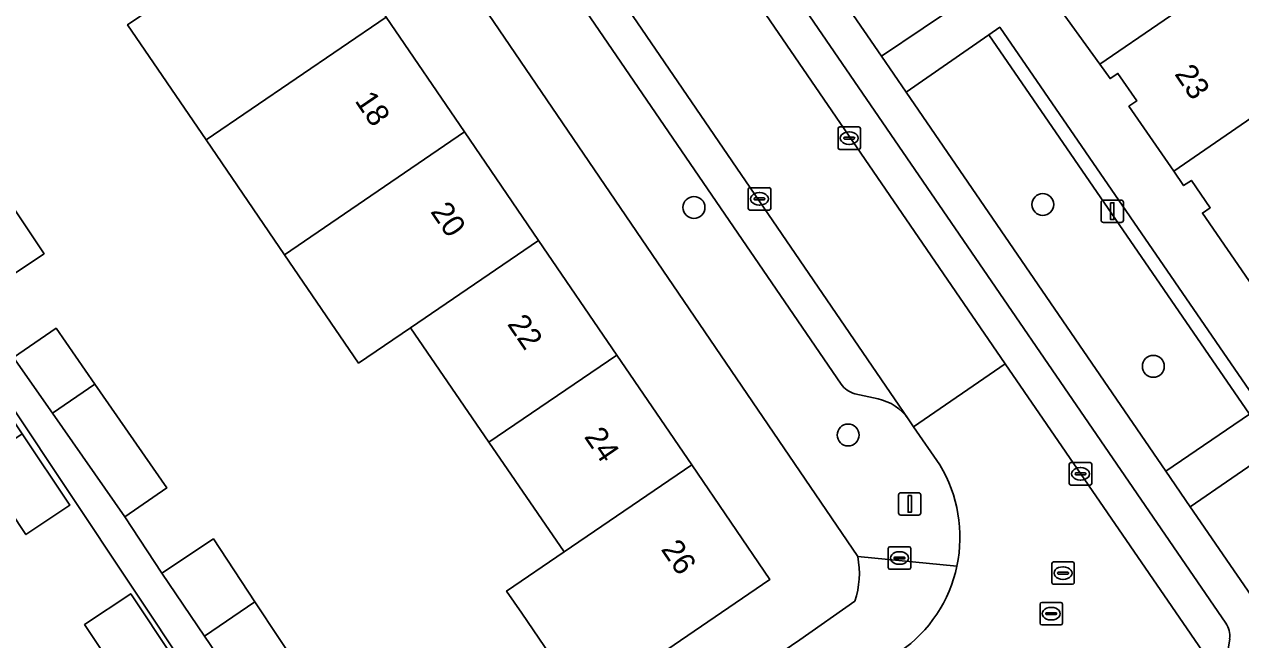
# Model space of a CAD drawing. Extents: x 157445 to 158888, y 383061 to 384688.
# Drawn here: x 158206.2 to 158260.5, y 383911.9 to 383939.4 of the extents above; entities that cross this region are included whole.
import ezdxf

# ---------------------------------------------------------------- set-up
doc = ezdxf.new("R2010")
doc.units = 0
for name, color, linetype in [('IMGEO_Boom', 7, 'Continuous'), ('IMGEO_Brandkraan', 7, 'Continuous'), ('IMGEO_Erf', 7, 'Continuous'), ('IMGEO_Groenvoorziening', 7, 'Continuous'), ('IMGEO_Kolk', 7, 'Continuous'), ('IMGEO_Lichtmast', 7, 'Continuous'), ('IMGEO_Pand', 7, 'Continuous'), ('IMGEO_Pand_nummerreeks', 7, 'Continuous'), ('IMGEO_Parkeervlak_open', 7, 'Continuous'), ('IMGEO_Rijbaan_lokaal_open', 7, 'Continuous'), ('IMGEO_Rioolput', 7, 'Continuous'), ('IMGEO_Voetpad_open', 7, 'Continuous')]:
    doc.layers.add(name, color=color, linetype=linetype)

msp = doc.modelspace()

# ---------------------------------------------------------------- linework, layer by layer
at = {"layer": 'IMGEO_Boom'}
for centre in [(158236.085, 383931.205), (158251.652, 383931.337), (158256.586, 383924.112), (158242.964, 383921.046)]:
    msp.add_circle(centre, 0.489, dxfattribs=at)
at = {"layer": 'IMGEO_Brandkraan'}
for p, q in [((158244.757, 383915.13), (158244.757, 383915.982)), ((158244.832, 383916.056), (158245.684, 383916.056)), ((158245.245, 383915.836), (158245.27, 383915.836)), ((158245.758, 383915.982), (158245.758, 383915.13)), ((158245.016, 383915.55), (158245.016, 383915.562)), ((158245.454, 383915.513), (158245.056, 383915.513)), ((158245.059, 383915.599), (158245.457, 383915.599)), ((158245.268, 383915.276), (158245.243, 383915.276)), ((158245.5, 383915.562), (158245.5, 383915.55)), ((158245.684, 383915.056), (158244.832, 383915.056))]:
    msp.add_line(p, q, dxfattribs=at)
for points in [[(158244.757, 383915.13), (158244.757, 383915.982)], [(158244.832, 383916.056), (158245.684, 383916.056)], [(158245.758, 383915.982), (158245.758, 383915.13)], [(158245.684, 383915.056), (158244.832, 383915.056)]]:
    msp.add_lwpolyline(points, dxfattribs=at)
for centre, radius, start, end in [((158244.834, 383915.98), 0.0765, 91.552, 178.448), ((158244.834, 383915.98), 0.0765, 91.552, 178.448), ((158245.682, 383915.98), 0.0765, 1.552, 88.448), ((158245.682, 383915.98), 0.0765, 1.552, 88.448), ((158244.834, 383915.132), 0.0765, 181.552, 268.448), ((158244.834, 383915.132), 0.0765, 181.552, 268.448), ((158245.056, 383915.559), 0.0403, 85.8775, 175.7526), ((158245.053, 383915.549), 0.0366, 178.938, 274.7102), ((158245.457, 383915.556), 0.043, 264.8664, 352.4533), ((158245.461, 383915.561), 0.0386, 1.7309, 96.639), ((158245.682, 383915.132), 0.0765, 271.552, 358.448), ((158245.682, 383915.132), 0.0765, 271.552, 358.448)]:
    msp.add_arc(centre, radius, start, end, dxfattribs=at)
for centre, major_axis, ratio, start_param, end_param in [((158245.244, 383915.556), (-0.387, 0.002), 0.722429, 4.712389, 7.853982), ((158245.269, 383915.556), (-0.39, 0.002), 0.717154, 1.570796, 4.712389)]:
    msp.add_ellipse(centre, major_axis=major_axis, ratio=ratio, start_param=start_param, end_param=end_param, dxfattribs=at)
at = {"layer": 'IMGEO_Erf'}
for points in [[(158208.248, 383962.191), (158206.464, 383960.817), (158207.747, 383959.227), (158208.617, 383959.821), (158212.084, 383954.74), (158215.532, 383949.688), (158218.839, 383944.841), (158222.349, 383939.698), (158225.846, 383934.573), (158229.146, 383929.736), (158232.638, 383924.618), (158235.983, 383919.716), (158239.475, 383914.599), (158231.215, 383908.963), (158228.397, 383913.094), (158227.724, 383914.08), (158230.286, 383915.828), (158226.932, 383920.725), (158223.432, 383925.836), (158221.116, 383924.256), (158217.816, 383929.093), (158214.319, 383934.218)], [(158243.394, 383915.62), (158212.336, 383961.26)], [(158214.319, 383934.218), (158210.809, 383939.361), (158213.099, 383940.924), (158209.783, 383945.766), (158206.589, 383943.586), (158203.14, 383948.636)], [(158205.542, 383931.459), (158207.083, 383929.135), (158203.934, 383927.047)], [(158205.723, 383924.504), (158207.617, 383925.816), (158209.35, 383923.315), (158212.557, 383918.686), (158210.687, 383917.391), (158212.332, 383914.886), (158214.639, 383916.412), (158216.496, 383913.605), (158218.66, 383910.333)], [(158240.803, 383911.908), (158243.26, 383913.632)]]:
    msp.add_lwpolyline(points, dxfattribs=at)
for points in [[(158202.867, 383926.489), (158192.147, 383919.173), (158195.681, 383913.992), (158198.981, 383909.155), (158199.13, 383908.937), (158201.633, 383910.644), (158204.975, 383905.744), (158202.472, 383904.037), (158205.814, 383899.139), (158207.813, 383896.208), (158205.2, 383894.423), (158206.754, 383892.147), (158204.293, 383890.469), (158205.931, 383888.066), (158208.444, 383889.868), (158217.723, 383896.262), (158218.925, 383896.851), (158213.691, 383904.509), (158216.314, 383906.301)], [(158201.646, 383923.54), (158203.599, 383924.844), (158206.102, 383921.098), (158208.231, 383917.91), (158206.276, 383916.604), (158204.161, 383919.775)], [(158210.804, 383909.719), (158208.892, 383912.587), (158210.948, 383913.958), (158212.846, 383911.111), (158215.001, 383907.879), (158212.945, 383906.508)]]:
    msp.add_lwpolyline(points, close=True, dxfattribs=at)
msp.add_arc((158239.651, 383914.874), 3.817, 341.0142, 11.2735, dxfattribs=at)
at = {"layer": 'IMGEO_Groenvoorziening'}
for points in [[(158235.185, 383951.438), (158244.457, 383937.956), (158248.166, 383940.463), (158238.869, 383953.972)], [(158261.367, 383922.316), (158249.732, 383939.251), (158249.238, 383938.909), (158260.872, 383921.977)], [(158245.548, 383936.355), (158257.15, 383919.433), (158260.872, 383921.977), (158249.238, 383938.909)]]:
    msp.add_lwpolyline(points, close=True, dxfattribs=at)
msp.add_lwpolyline([(158265.16, 383911.261), (158267.005, 383913.049), (158261.953, 383920.395), (158258.223, 383917.836), (158262.42, 383911.739)], dxfattribs=at)
at = {"layer": 'IMGEO_Kolk'}
for p, q in [((158242.515, 383933.872), (158242.515, 383934.724)), ((158242.59, 383934.798), (158243.442, 383934.798)), ((158243.516, 383934.724), (158243.516, 383933.872)), ((158242.774, 383934.292), (158242.774, 383934.304)), ((158243.212, 383934.255), (158242.814, 383934.255)), ((158242.817, 383934.341), (158243.215, 383934.341)), ((158243.003, 383934.578), (158243.028, 383934.578)), ((158243.258, 383934.304), (158243.258, 383934.292)), ((158243.442, 383933.798), (158242.59, 383933.798)), ((158243.026, 383934.018), (158243.001, 383934.018)), ((158238.508, 383931.161), (158238.508, 383932.013)), ((158238.583, 383932.087), (158239.435, 383932.087)), ((158239.509, 383932.013), (158239.509, 383931.161)), ((158238.767, 383931.581), (158238.767, 383931.593)), ((158239.205, 383931.544), (158238.807, 383931.544)), ((158238.81, 383931.63), (158239.208, 383931.63)), ((158238.996, 383931.867), (158239.021, 383931.867)), ((158239.251, 383931.593), (158239.251, 383931.581)), ((158239.435, 383931.087), (158238.583, 383931.087)), ((158239.019, 383931.307), (158238.994, 383931.307)), ((158252.836, 383918.887), (158252.836, 383919.739)), ((158252.911, 383919.813), (158253.763, 383919.813)), ((158253.324, 383919.593), (158253.349, 383919.593)), ((158253.837, 383919.739), (158253.837, 383918.887)), ((158253.095, 383919.307), (158253.095, 383919.319)), ((158253.533, 383919.27), (158253.135, 383919.27)), ((158253.138, 383919.356), (158253.536, 383919.356)), ((158253.347, 383919.033), (158253.322, 383919.033)), ((158253.579, 383919.319), (158253.579, 383919.307)), ((158253.763, 383918.813), (158252.911, 383918.813))]:
    msp.add_line(p, q, dxfattribs=at)
for points in [[(158242.515, 383933.872), (158242.515, 383934.724)], [(158242.59, 383934.798), (158243.442, 383934.798)], [(158243.516, 383934.724), (158243.516, 383933.872)], [(158243.442, 383933.798), (158242.59, 383933.798)], [(158238.508, 383931.161), (158238.508, 383932.013)], [(158238.583, 383932.087), (158239.435, 383932.087)], [(158239.509, 383932.013), (158239.509, 383931.161)], [(158239.435, 383931.087), (158238.583, 383931.087)], [(158252.836, 383918.887), (158252.836, 383919.739)], [(158252.911, 383919.813), (158253.763, 383919.813)], [(158253.837, 383919.739), (158253.837, 383918.887)], [(158253.763, 383918.813), (158252.911, 383918.813)]]:
    msp.add_lwpolyline(points, dxfattribs=at)
for centre, radius, start, end in [((158242.592, 383934.722), 0.0765, 91.552, 178.448), ((158242.592, 383934.722), 0.0765, 91.552, 178.448), ((158243.44, 383934.722), 0.0765, 1.552, 88.448), ((158243.44, 383934.722), 0.0765, 1.552, 88.448), ((158242.814, 383934.301), 0.0403, 85.8775, 175.7526), ((158242.811, 383934.291), 0.0366, 178.938, 274.7102), ((158243.215, 383934.298), 0.043, 264.8664, 352.4533), ((158243.219, 383934.303), 0.0386, 1.7309, 96.639), ((158242.592, 383933.874), 0.0765, 181.552, 268.448), ((158242.592, 383933.874), 0.0765, 181.552, 268.448), ((158243.44, 383933.874), 0.0765, 271.552, 358.448), ((158243.44, 383933.874), 0.0765, 271.552, 358.448), ((158238.585, 383932.011), 0.0765, 91.552, 178.448), ((158238.585, 383932.011), 0.0765, 91.552, 178.448), ((158239.433, 383932.011), 0.0765, 1.552, 88.448), ((158239.433, 383932.011), 0.0765, 1.552, 88.448), ((158238.807, 383931.59), 0.0403, 85.8775, 175.7526), ((158238.804, 383931.58), 0.0366, 178.938, 274.7102), ((158239.208, 383931.587), 0.043, 264.8664, 352.4533), ((158239.212, 383931.592), 0.0386, 1.7309, 96.639), ((158238.585, 383931.163), 0.0765, 181.552, 268.448), ((158238.585, 383931.163), 0.0765, 181.552, 268.448), ((158239.433, 383931.163), 0.0765, 271.552, 358.448), ((158239.433, 383931.163), 0.0765, 271.552, 358.448), ((158252.913, 383919.737), 0.0765, 91.552, 178.448), ((158252.913, 383919.737), 0.0765, 91.552, 178.448), ((158253.761, 383919.737), 0.0765, 1.552, 88.448), ((158253.761, 383919.737), 0.0765, 1.552, 88.448), ((158253.135, 383919.316), 0.0403, 85.8775, 175.7526), ((158253.132, 383919.306), 0.0366, 178.938, 274.7102), ((158253.536, 383919.313), 0.043, 264.8664, 352.4533), ((158253.54, 383919.318), 0.0386, 1.7309, 96.639), ((158252.913, 383918.889), 0.0765, 181.552, 268.448), ((158252.913, 383918.889), 0.0765, 181.552, 268.448), ((158253.761, 383918.889), 0.0765, 271.552, 358.448), ((158253.761, 383918.889), 0.0765, 271.552, 358.448)]:
    msp.add_arc(centre, radius, start, end, dxfattribs=at)
for centre, major_axis, ratio, start_param, end_param in [((158243.002, 383934.298), (-0.387, 0.002), 0.722429, 4.712389, 7.853982), ((158243.027, 383934.298), (-0.39, 0.002), 0.717154, 1.570796, 4.712389), ((158238.995, 383931.587), (-0.387, 0.002), 0.722429, 4.712389, 7.853982), ((158239.02, 383931.587), (-0.39, 0.002), 0.717154, 1.570796, 4.712389), ((158253.323, 383919.313), (-0.387, 0.002), 0.722429, 4.712389, 7.853982), ((158253.348, 383919.313), (-0.39, 0.002), 0.717154, 1.570796, 4.712389)]:
    msp.add_ellipse(centre, major_axis=major_axis, ratio=ratio, start_param=start_param, end_param=end_param, dxfattribs=at)
at = {"layer": 'IMGEO_Lichtmast'}
for p, q in [((158254.257, 383930.636), (158254.257, 383931.436)), ((158254.257, 383931.436), (158254.257, 383930.636)), ((158254.357, 383931.536), (158255.147, 383931.536)), ((158255.147, 383931.536), (158254.357, 383931.536)), ((158255.247, 383931.436), (158255.247, 383930.636)), ((158255.247, 383930.636), (158255.247, 383931.436)), ((158255.147, 383930.536), (158254.357, 383930.536)), ((158254.357, 383930.536), (158255.147, 383930.536)), ((158245.219, 383917.572), (158245.219, 383918.372)), ((158245.219, 383918.372), (158245.219, 383917.572)), ((158245.319, 383918.472), (158246.109, 383918.472)), ((158246.109, 383918.472), (158245.319, 383918.472)), ((158246.209, 383918.372), (158246.209, 383917.572)), ((158246.209, 383917.572), (158246.209, 383918.372)), ((158246.109, 383917.472), (158245.319, 383917.472)), ((158245.319, 383917.472), (158246.109, 383917.472))]:
    msp.add_line(p, q, dxfattribs=at)
for points in [[(158254.677, 383931.411), (158254.827, 383931.411), (158254.827, 383930.661), (158254.677, 383930.661), (158254.677, 383931.411)], [(158245.639, 383918.347), (158245.789, 383918.347), (158245.789, 383917.597), (158245.639, 383917.597), (158245.639, 383918.347)]]:
    msp.add_lwpolyline(points, dxfattribs=at)
for centre, start, end in [((158254.357, 383931.436), 90, 180), ((158254.357, 383931.436), 90, 180), ((158255.147, 383931.436), 0, 90), ((158255.147, 383931.436), 360, 90), ((158254.357, 383930.636), 180, 270), ((158254.357, 383930.636), 180, 270), ((158255.147, 383930.636), 270, 0), ((158255.147, 383930.636), 270, 0), ((158245.319, 383918.372), 90, 180), ((158245.319, 383918.372), 90, 180), ((158246.109, 383918.372), 0, 90), ((158246.109, 383918.372), 360, 90), ((158245.319, 383917.572), 180, 270), ((158245.319, 383917.572), 180, 270), ((158246.109, 383917.572), 270, 0), ((158246.109, 383917.572), 270, 0)]:
    msp.add_arc(centre, 0.1, start, end, dxfattribs=at)
at = {"layer": 'IMGEO_Pand'}
for points in [[(158254.2, 383937.593), (158262.805, 383943.511), (158259.324, 383948.584), (158259.241, 383948.527), (158258.029, 383950.299), (158253.746, 383947.353), (158255.015, 383945.463), (158250.715, 383942.575), (158251.272, 383941.745), (158251.629, 383941.984), (158252.482, 383940.714), (158252.125, 383940.475)], [(158214.319, 383934.218), (158222.349, 383939.698), (158218.839, 383944.841), (158213.099, 383940.924), (158210.809, 383939.361)], [(158254.2, 383937.593), (158254.656, 383936.96), (158255.008, 383937.189), (158255.842, 383935.96), (158255.496, 383935.722), (158257.496, 383932.82), (158266.088, 383938.729), (158262.805, 383943.511)], [(158214.319, 383934.218), (158217.816, 383929.093), (158225.846, 383934.573), (158222.349, 383939.698)], [(158261.008, 383927.71), (158269.597, 383933.617), (158266.088, 383938.729), (158257.496, 383932.82), (158257.935, 383932.183), (158258.288, 383932.41), (158259.123, 383931.192), (158258.776, 383930.954)], [(158229.146, 383929.736), (158225.846, 383934.573), (158217.816, 383929.093), (158221.116, 383924.256), (158223.432, 383925.836)], [(158202.658, 383933.799), (158200.455, 383932.295), (158202.763, 383928.814), (158203.934, 383927.047), (158207.083, 383929.135), (158205.542, 383931.459), (158204.617, 383930.845)], [(158229.146, 383929.736), (158223.432, 383925.836), (158226.932, 383920.725), (158232.638, 383924.618)], [(158209.35, 383923.315), (158207.617, 383925.816), (158205.723, 383924.504), (158207.455, 383922.022)], [(158235.983, 383919.716), (158232.638, 383924.618), (158226.932, 383920.725), (158230.286, 383915.828)], [(158209.35, 383923.315), (158207.455, 383922.022), (158210.687, 383917.391), (158212.557, 383918.686)], [(158206.102, 383921.098), (158204.161, 383919.775), (158206.276, 383916.604), (158208.231, 383917.91)], [(158235.983, 383919.716), (158230.286, 383915.828), (158227.724, 383914.08), (158228.397, 383913.094), (158231.215, 383908.963), (158239.475, 383914.599)], [(158214.639, 383916.412), (158212.332, 383914.886), (158214.244, 383912.069), (158216.496, 383913.605)], [(158212.846, 383911.111), (158210.948, 383913.958), (158208.892, 383912.587), (158210.804, 383909.719)], [(158216.496, 383913.605), (158214.244, 383912.069), (158217.581, 383907.154), (158219.772, 383908.651), (158218.66, 383910.333)]]:
    msp.add_lwpolyline(points, close=True, dxfattribs=at)
at = {"layer": 'IMGEO_Parkeervlak_open'}
for points in [[(158222.002, 383965.071), (158249.98, 383924.228), (158260.125, 383909.444)], [(158259.818, 383912.648), (158224.859, 383963.661)], [(158245.645, 383921.769), (158217.86, 383962.443)], [(158218.183, 383959.099), (158242.661, 383923.314)], [(158243.259, 383922.89), (158244.305, 383922.657)], [(158259.797, 383910.671), (158259.992, 383911.954)]]:
    msp.add_lwpolyline(points, dxfattribs=at)
for centre, radius, start, end in [((158243.537, 383923.916), 1.063, 214.4849, 254.8395), ((158243.856, 383920.525), 2.179, 34.8233, 78.1129), ((158258.967, 383912.066), 1.031, 353.7799, 34.3703)]:
    msp.add_arc(centre, radius, start, end, dxfattribs=at)
at = {"layer": 'IMGEO_Rijbaan_lokaal_open'}
msp.add_lwpolyline([(158221.886, 383965.226), (158217.86, 383962.443), (158245.645, 383921.769), (158245.878, 383921.415), (158249.98, 383924.228), (158222.002, 383965.071)], close=True, dxfattribs=at)
msp.add_lwpolyline([(158260.125, 383909.444), (158249.98, 383924.228), (158245.878, 383921.415), (158247.053, 383919.712)], dxfattribs=at)
for centre, radius, start, end in [((158241.742, 383916.486), 6.214, 348.0361, 31.2753), ((158241.748, 383916.483), 6.208, 304.7709, 348.0503)]:
    msp.add_arc(centre, radius, start, end, dxfattribs=at)
at = {"layer": 'IMGEO_Rioolput'}
for p, q in [((158252.056, 383914.457), (158252.056, 383915.309)), ((158252.131, 383915.383), (158252.983, 383915.383)), ((158252.544, 383915.163), (158252.569, 383915.163)), ((158253.057, 383915.309), (158253.057, 383914.457)), ((158252.315, 383914.877), (158252.315, 383914.889)), ((158252.753, 383914.84), (158252.355, 383914.84)), ((158252.358, 383914.926), (158252.756, 383914.926)), ((158252.567, 383914.603), (158252.542, 383914.603)), ((158252.799, 383914.889), (158252.799, 383914.877)), ((158252.983, 383914.383), (158252.131, 383914.383)), ((158251.528, 383912.647), (158251.528, 383913.499)), ((158251.603, 383913.573), (158252.455, 383913.573)), ((158252.529, 383913.499), (158252.529, 383912.647)), ((158251.787, 383913.067), (158251.787, 383913.079)), ((158252.225, 383913.03), (158251.827, 383913.03)), ((158251.83, 383913.116), (158252.228, 383913.116)), ((158252.016, 383913.353), (158252.041, 383913.353)), ((158252.271, 383913.079), (158252.271, 383913.067)), ((158252.455, 383912.573), (158251.603, 383912.573)), ((158252.039, 383912.793), (158252.014, 383912.793))]:
    msp.add_line(p, q, dxfattribs=at)
for points in [[(158252.056, 383914.457), (158252.056, 383915.309)], [(158252.131, 383915.383), (158252.983, 383915.383)], [(158253.057, 383915.309), (158253.057, 383914.457)], [(158252.983, 383914.383), (158252.131, 383914.383)], [(158251.528, 383912.647), (158251.528, 383913.499)], [(158251.603, 383913.573), (158252.455, 383913.573)], [(158252.529, 383913.499), (158252.529, 383912.647)], [(158252.455, 383912.573), (158251.603, 383912.573)]]:
    msp.add_lwpolyline(points, dxfattribs=at)
for centre, radius, start, end in [((158252.133, 383915.307), 0.0765, 91.552, 178.448), ((158252.133, 383915.307), 0.0765, 91.552, 178.448), ((158252.981, 383915.307), 0.0765, 1.552, 88.448), ((158252.981, 383915.307), 0.0765, 1.552, 88.448), ((158252.355, 383914.886), 0.0403, 85.8775, 175.7526), ((158252.352, 383914.876), 0.0366, 178.938, 274.7102), ((158252.756, 383914.883), 0.043, 264.8664, 352.4533), ((158252.76, 383914.888), 0.0386, 1.7309, 96.639), ((158252.133, 383914.459), 0.0765, 181.552, 268.448), ((158252.133, 383914.459), 0.0765, 181.552, 268.448), ((158252.981, 383914.459), 0.0765, 271.552, 358.448), ((158252.981, 383914.459), 0.0765, 271.552, 358.448), ((158251.605, 383913.497), 0.0765, 91.552, 178.448), ((158251.605, 383913.497), 0.0765, 91.552, 178.448), ((158252.453, 383913.497), 0.0765, 1.552, 88.448), ((158252.453, 383913.497), 0.0765, 1.552, 88.448), ((158251.827, 383913.076), 0.0403, 85.8775, 175.7526), ((158251.824, 383913.066), 0.0366, 178.938, 274.7102), ((158252.228, 383913.073), 0.043, 264.8664, 352.4533), ((158252.232, 383913.078), 0.0386, 1.7309, 96.639), ((158251.605, 383912.649), 0.0765, 181.552, 268.448), ((158251.605, 383912.649), 0.0765, 181.552, 268.448), ((158252.453, 383912.649), 0.0765, 271.552, 358.448), ((158252.453, 383912.649), 0.0765, 271.552, 358.448)]:
    msp.add_arc(centre, radius, start, end, dxfattribs=at)
for centre, major_axis, ratio, start_param, end_param in [((158252.543, 383914.883), (-0.387, 0.002), 0.722429, 4.712389, 7.853982), ((158252.568, 383914.883), (-0.39, 0.002), 0.717154, 1.570796, 4.712389), ((158252.015, 383913.073), (-0.387, 0.002), 0.722429, 4.712389, 7.853982), ((158252.04, 383913.073), (-0.39, 0.002), 0.717154, 1.570796, 4.712389)]:
    msp.add_ellipse(centre, major_axis=major_axis, ratio=ratio, start_param=start_param, end_param=end_param, dxfattribs=at)
at = {"layer": 'IMGEO_Voetpad_open'}
for points in [[(158225.293, 383974.797), (158238.304, 383955.864), (158237.807, 383955.527), (158236.987, 383954.969), (158234.111, 383953.012), (158235.185, 383951.438), (158238.869, 383953.972), (158239.363, 383954.312), (158248.663, 383940.798), (158248.166, 383940.463), (158244.457, 383937.956), (158245.548, 383936.355), (158249.238, 383938.909), (158249.732, 383939.251), (158261.367, 383922.316)], [(158263.666, 383907.185), (158262.42, 383911.739), (158258.223, 383917.836), (158257.15, 383919.433), (158245.548, 383936.355), (158244.457, 383937.956), (158235.185, 383951.438), (158234.111, 383953.012), (158221.17, 383971.943)], [(158224.859, 383963.661), (158259.818, 383912.648)], [(158212.336, 383961.26), (158243.394, 383915.62), (158247.821, 383915.198)], [(158242.661, 383923.314), (158218.183, 383959.099)], [(158261.008, 383927.71), (158258.776, 383930.954), (158259.123, 383931.192), (158258.288, 383932.41), (158257.935, 383932.183), (158257.496, 383932.82), (158255.496, 383935.722), (158255.842, 383935.96), (158255.008, 383937.189), (158254.656, 383936.96), (158254.2, 383937.593), (158252.125, 383940.475)], [(158202.867, 383926.489), (158216.314, 383906.301)], [(158217.581, 383907.154), (158214.244, 383912.069), (158212.332, 383914.886), (158210.687, 383917.391), (158207.455, 383922.022), (158205.723, 383924.504)], [(158244.305, 383922.657), (158243.259, 383922.89)], [(158247.053, 383919.712), (158245.878, 383921.415), (158245.645, 383921.769)], [(158260.872, 383921.977), (158257.15, 383919.433), (158258.223, 383917.836), (158261.953, 383920.395)], [(158247.821, 383915.198), (158243.394, 383915.62)], [(158243.26, 383913.632), (158240.803, 383911.908), (158225.999, 383901.836), (158225.416, 383901.438), (158222.714, 383899.592), (158221.548, 383898.644), (158218.925, 383896.851), (158217.723, 383896.262), (158208.444, 383889.868), (158205.931, 383888.066), (158202.767, 383885.907), (158201.719, 383885.01)], [(158259.992, 383911.954), (158259.797, 383910.671)]]:
    msp.add_lwpolyline(points, dxfattribs=at)
for centre, radius, start, end in [((158243.537, 383923.916), 1.063, 214.4849, 254.8395), ((158243.856, 383920.525), 2.179, 34.8233, 78.1129), ((158241.742, 383916.486), 6.214, 348.0361, 31.2753), ((158239.651, 383914.874), 3.817, 341.0142, 11.2735), ((158241.748, 383916.483), 6.208, 304.7709, 348.0503), ((158258.967, 383912.066), 1.031, 353.7799, 34.3703)]:
    msp.add_arc(centre, radius, start, end, dxfattribs=at)

# ---------------------------------------------------------------- texts
at = {"layer": 'IMGEO_Pand_nummerreeks'}
for s, rotation, p in [('23', 304.2991, (158257.504, 383937.16)), ('18', 304.3083, (158220.924, 383935.966)), ('20', 304.3083, (158224.301, 383931.017)), ('22', 304.3083, (158227.727, 383925.997)), ('24', 304.3085, (158231.157, 383920.97)), ('26', 304.3085, (158234.585, 383915.946))]:
    msp.add_text(s, height=1, rotation=rotation, dxfattribs=at).set_placement(p)

doc.saveas('drawing.dxf')
